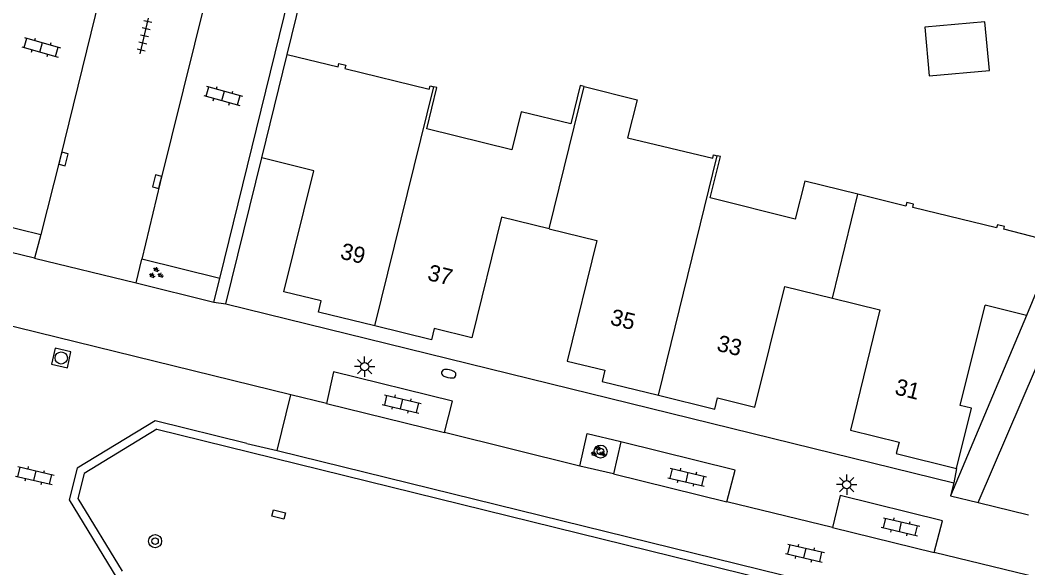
# Model space of a CAD drawing. Extents: x 125000 to 129004, y 397500 to 399008.
# Drawn here: x 126436.9 to 126498.7, y 398250.5 to 398284.1 of the extents above; entities that cross this region are included whole.
import ezdxf

# ---------------------------------------------------------------- set-up
doc = ezdxf.new("R2010")
doc.units = 0
for name, color, linetype in [('gg-afsc-hekwerk', 7, 'Continuous'), ('gg-anno-huisnummerreeks BGT', 7, 'Continuous'), ('gg-bbg-hoofdgebouw', 7, 'Continuous'), ('gg-bbg-luifel en loopbrug', 7, 'Continuous'), ('gg-bbg-tussenscheiding', 7, 'Continuous'), ('gg-knt-verharding', 7, 'Continuous'), ('gg-knt-verharding nz', 7, 'Continuous'), ('gt-grn-groengrens', 7, 'Continuous'), ('gt-grn-vlakafsluiter', 7, 'Continuous'), ('gt-grn-weggrens', 7, 'Continuous'), ('gt-symb-boom', 7, 'Continuous'), ('gt-symb-brandkraan', 7, 'Continuous'), ('gt-symb-groenvak', 7, 'Continuous'), ('gt-symb-klinker verharding', 7, 'Continuous'), ('gt-symb-kolk', 7, 'Continuous'), ('gt-symb-kolk center center', 7, 'Continuous'), ('gt-symb-lichtmast', 7, 'Continuous'), ('gt-symb-rioolschacht', 7, 'Continuous'), ('gt-symb-tegel verharding', 7, 'Continuous')]:
    doc.layers.add(name, color=color, linetype=linetype)

# ---------------------------------------------------------------- blocks, each defined once
blk = doc.blocks.new('gt0-KOLK')
at = {"layer": 'gt-symb-kolk'}
blk.add_lwpolyline([(0, 0), (0.375, 0), (0.375, 0.4), (-0.375, 0.4), (-0.375, 0), (0, 0)], dxfattribs=at)
blk = doc.blocks.new('gt0-KL1')
at = {"layer": 'gt-symb-klinker verharding'}
for p, q in [((-1.15, 0.3), (1.15, 0.3)), ((-1, -0.3), (-1, 0.3)), ((-0.5, 0.3), (-0.5, 0.45)), ((0, -0.3), (0, 0.3)), ((0.5, 0.3), (0.5, 0.45)), ((1, -0.3), (1, 0.3)), ((-1.15, -0.3), (1.15, -0.3)), ((-0.5, -0.45), (-0.5, -0.3)), ((0.5, -0.45), (0.5, -0.3))]:
    blk.add_line(p, q, dxfattribs=at)
blk = doc.blocks.new('gt0-TEG1')
at = {"layer": 'gt-symb-tegel verharding'}
for p, q in [((-1.125, 0), (1.125, 0)), ((-0.9, -0.25), (-0.9, 0.25)), ((-0.45, -0.25), (-0.45, 0.25)), ((0, -0.25), (0, 0.25)), ((0.45, -0.25), (0.45, 0.25)), ((0.9, -0.25), (0.9, 0.25))]:
    blk.add_line(p, q, dxfattribs=at)
blk = doc.blocks.new('gt0-LMAST')
at = {"layer": 'gt-symb-lichtmast'}
for p, q in [((-0.005, 0.246), (-0.005, 0.621)), ((-0.182, 0.173), (-0.447, 0.438)), ((0.172, 0.173), (0.437, 0.438)), ((-0.255, -0.004), (-0.63, -0.004)), ((-0.182, -0.181), (-0.447, -0.446)), ((-0.005, -0.254), (-0.005, -0.629)), ((0.437, -0.446), (0.172, -0.181)), ((0.245, -0.004), (0.62, -0.004))]:
    blk.add_line(p, q, dxfattribs=at)
blk.add_circle((-0.005, -0.004), 0.25, dxfattribs=at)
blk = doc.blocks.new('gt0-RS')
at = {"layer": 'gt-symb-rioolschacht'}
blk.add_lwpolyline([(-0.5, -0.5), (0.5, -0.5), (0.5, 0.5), (-0.5, 0.5)], close=True, dxfattribs=at)
blk.add_circle((0, 0), 0.375, dxfattribs=at)
blk = doc.blocks.new('gt0-GRVAK')
at = {"layer": 'gt-symb-groenvak'}
for p, q in [((-0.11, 0.189), (-0.228, 0.24)), ((-0.182, 0.153), (0.088, 0.153)), ((-0.091, 0.211), (-0.156, 0.322)), ((-0.047, 0.214), (-0.047, 0.393)), ((-0.004, 0.211), (0.061, 0.322)), ((0.015, 0.189), (0.133, 0.24)), ((0.262, -0.052), (0.197, 0.059)), ((0.305, -0.049), (0.305, 0.13)), ((0.349, -0.052), (0.414, 0.059)), ((-0.245, -0.228), (-0.363, -0.177)), ((-0.318, -0.264), (-0.047, -0.264)), ((-0.226, -0.206), (-0.291, -0.095)), ((-0.183, -0.203), (-0.183, -0.024)), ((-0.139, -0.206), (-0.074, -0.095)), ((-0.12, -0.228), (-0.002, -0.177)), ((0.243, -0.074), (0.125, -0.023)), ((0.17, -0.11), (0.441, -0.11)), ((0.368, -0.074), (0.486, -0.023))]:
    blk.add_line(p, q, dxfattribs=at)
blk = doc.blocks.new('gt0-BOOM')
at = {"layer": 'gt-symb-boom'}
for radius in [0.4, 0.2]:
    blk.add_circle((0, 0), radius, dxfattribs=at)
blk = doc.blocks.new('gt0-BR')
at = {"layer": 'gt-symb-brandkraan'}
for centre, radius, start, end in [((-0.244, 0), 0.206, 107.56694, 252.43307), ((0.599, -2.664), 3, 106.89205, 107.56694), ((0, -0.691), 0.938, 73.10799, 106.89205), ((-0.599, -2.664), 3, 72.43309, 73.10799), ((0.244, 0), 0.206, 287.56695, 72.43309), ((0.599, 2.664), 3, 252.43307, 253.10797), ((0, 0.691), 0.938, 253.10797, 286.89206), ((-0.599, 2.664), 3, 286.89206, 287.56695)]:
    blk.add_arc(centre, radius, start, end, dxfattribs=at)
blk = doc.blocks.new('gt0-KOLKCC')
at = {"layer": 'gt-symb-kolk center center'}
blk.add_lwpolyline([(-0.375, 0.2), (0.375, 0.2), (0.375, -0.2), (-0.375, -0.2)], close=True, dxfattribs=at)

msp = doc.modelspace()

# ---------------------------------------------------------------- linework, layer by layer
at = {"layer": 'gg-afsc-hekwerk'}
for p, q in [((126453.313, 398281.96), (126456.765, 398296.196)), ((126449.546, 398266.657), (126451.747, 398275.607))]:
    msp.add_line(p, q, dxfattribs=at)
at = {"layer": 'gg-bbg-hoofdgebouw'}
for p, q in [((126451.747, 398275.607), (126453.313, 398281.96)), ((126500.491, 398270.409), (126498.644, 398265.954)), ((126498.644, 398265.954), (126496.104, 398266.587))]:
    msp.add_line(p, q, dxfattribs=at)
for points in [[(126453.313, 398281.96), (126456.429, 398281.197), (126456.476, 398281.403), (126456.894, 398281.301), (126456.842, 398281.087), (126462.018, 398279.823), (126462.068, 398280.027), (126462.299, 398279.97)], [(126471.513, 398279.992), (126471.275, 398280.052), (126470.709, 398277.709), (126467.653, 398278.431), (126467.085, 398276.116), (126461.864, 398277.397), (126462.484, 398279.925), (126462.299, 398279.97)], [(126471.513, 398279.992), (126474.767, 398279.165), (126474.176, 398276.839), (126479.407, 398275.591), (126479.453, 398275.806), (126479.676, 398275.75)], [(126458.687, 398265.311), (126455.227, 398266.163), (126455.394, 398266.843), (126453.104, 398267.407), (126454.931, 398274.823), (126451.747, 398275.607)], [(126488.3, 398273.389), (126485.048, 398274.192), (126484.464, 398271.854), (126479.237, 398273.158), (126479.872, 398275.701), (126479.676, 398275.75)], [(126497.301, 398271.406), (126496.869, 398271.513), (126496.802, 398271.321), (126491.668, 398272.564), (126491.721, 398272.778), (126491.303, 398272.881), (126491.256, 398272.659), (126488.3, 398273.389)], [(126469.368, 398271.258), (126466.439, 398271.978), (126464.621, 398264.574), (126462.316, 398265.142), (126462.147, 398264.458), (126458.687, 398265.311)], [(126469.368, 398271.258), (126472.296, 398270.539), (126470.483, 398263.155), (126472.78, 398262.591), (126472.614, 398261.912), (126476.07, 398261.063)], [(126500.491, 398270.409), (126497.25, 398271.233), (126497.301, 398271.406)], [(126476.07, 398261.063), (126479.525, 398260.215), (126479.694, 398260.899), (126481.995, 398260.331), (126483.821, 398267.731), (126486.742, 398267.016)], [(126486.742, 398267.016), (126489.662, 398266.302), (126487.855, 398258.917), (126490.83, 398258.178), (126490.66, 398257.493), (126494.364, 398256.573)], [(126494.364, 398256.573), (126495.276, 398260.264), (126494.587, 398260.434), (126496.104, 398266.587)]]:
    msp.add_lwpolyline(points, dxfattribs=at)
at = {"layer": 'gg-bbg-luifel en loopbrug'}
msp.add_lwpolyline([(126496.097, 398283.966), (126492.406, 398283.624), (126492.682, 398280.637), (126496.373, 398280.979), (126496.097, 398283.966)], dxfattribs=at)
at = {"layer": 'gg-bbg-tussenscheiding'}
for p, q in [((126458.687, 398265.311), (126462.299, 398279.97)), ((126469.368, 398271.258), (126471.513, 398279.992)), ((126476.07, 398261.063), (126479.676, 398275.75)), ((126486.742, 398267.016), (126488.3, 398273.389))]:
    msp.add_line(p, q, dxfattribs=at)
at = {"layer": 'gg-knt-verharding'}
for p, q in [((126449.168, 398268.225), (126454.411, 398289.541)), ((126433.403, 398272.088), (126438.194, 398270.92)), ((126437.802, 398269.467), (126433.053, 398270.635)), ((126438.194, 398270.92), (126437.802, 398269.467)), ((126444.042, 398267.942), (126444.383, 398269.402)), ((126449.168, 398268.225), (126444.383, 398269.402)), ((126448.815, 398266.759), (126449.168, 398268.225)), ((126444.042, 398267.942), (126448.815, 398266.759)), ((126449.546, 398266.657), (126494.185, 398255.695)), ((126452.686, 398257.681), (126453.519, 398261.075)), ((126455.709, 398260.557), (126453.519, 398261.075)), ((126445.314, 398258.981), (126495.681, 398246.581)), ((126471.252, 398256.72), (126462.943, 398258.778)), ((126450.839, 398258.09), (126452.686, 398257.681)), ((126452.686, 398257.681), (126495.883, 398247.046)), ((126473.76, 398258.197), (126473.318, 398256.231)), ((126473.318, 398256.231), (126471.252, 398256.72)), ((126494.185, 398255.695), (126493.981, 398254.892)), ((126486.739, 398252.957), (126480.259, 398254.519)), ((126493.981, 398254.892), (126495.687, 398254.475)), ((126495.687, 398254.475), (126498.762, 398253.723)), ((126514.473, 398246.188), (126492.984, 398251.418))]:
    msp.add_line(p, q, dxfattribs=at)
for points in [[(126443.431, 398292.209), (126442.886, 398289.866), (126439.387, 398275.595), (126438.194, 398270.92)], [(126449.647, 398290.737), (126449.023, 398288.291), (126445.519, 398274.105), (126444.383, 398269.402)], [(126453.519, 398261.075), (126425.974, 398267.855), (126424.139, 398268.27)], [(126462.943, 398258.778), (126463.436, 398260.705), (126456.152, 398262.499), (126455.709, 398260.557)], [(126450.839, 398258.09), (126445.199, 398259.496), (126440.415, 398256.59), (126439.931, 398254.639), (126442.848, 398249.844), (126448.667, 398248.429), (126450.518, 398247.955)], [(126445.314, 398258.981), (126440.851, 398256.27), (126440.466, 398254.721), (126443.174, 398250.27)], [(126471.252, 398256.72), (126471.706, 398258.711), (126473.767, 398258.217), (126473.76, 398258.197)], [(126480.259, 398254.519), (126480.771, 398256.463), (126473.76, 398258.197)], [(126492.984, 398251.418), (126493.489, 398253.352), (126487.213, 398254.904), (126486.739, 398252.957)]]:
    msp.add_lwpolyline(points, dxfattribs=at)
at = {"layer": 'gg-knt-verharding nz'}
for p, q in [((126455.709, 398260.557), (126462.943, 398258.778)), ((126473.318, 398256.231), (126480.259, 398254.519)), ((126486.739, 398252.957), (126492.984, 398251.418))]:
    msp.add_line(p, q, dxfattribs=at)
at = {"layer": 'gt-grn-groengrens'}
for p, q in [((126495.687, 398254.475), (126508.224, 398283.734)), ((126498.644, 398265.954), (126493.981, 398254.892))]:
    msp.add_line(p, q, dxfattribs=at)
at = {"layer": 'gt-grn-vlakafsluiter'}
msp.add_line((126494.364, 398256.573), (126494.185, 398255.695), dxfattribs=at)
at = {"layer": 'gt-grn-weggrens'}
for p, q in [((126437.802, 398269.467), (126444.042, 398267.942)), ((126448.815, 398266.759), (126449.546, 398266.657))]:
    msp.add_line(p, q, dxfattribs=at)

# ---------------------------------------------------------------- block references
at = {"layer": 'gt-symb-boom'}
for p in [(126472.525, 398257.604), (126445.201, 398252.112)]:
    msp.add_blockref('gt0-BOOM', p, dxfattribs=at)
at = {"layer": 'gt-symb-brandkraan', "rotation": 167.22875743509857}
msp.add_blockref('gt0-BR', (126463.214, 398262.38), dxfattribs=at)
at = {"layer": 'gt-symb-groenvak'}
for p, rotation in [((126445.253, 398268.529), -15.787947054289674), ((126472.35, 398257.593), -15.7172524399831)]:
    msp.add_blockref('gt0-GRVAK', p, dxfattribs=dict(at, rotation=rotation))
at = {"layer": 'gt-symb-klinker verharding'}
for p, rotation in [((126438.223, 398282.393), -15.717252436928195), ((126449.376, 398279.417), -15.71725244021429), ((126460.328, 398260.522), -13.187994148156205), ((126437.831, 398256.13), -13.174926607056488), ((126477.836, 398256.032), -13.174926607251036), ((126490.92, 398252.996), -13.187994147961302), ((126485.061, 398251.381), -13.174926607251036)]:
    msp.add_blockref('gt0-KL1', p, dxfattribs=dict(at, rotation=rotation))
at = {"layer": 'gt-symb-kolk'}
for p, rotation in [((126439.387, 398275.595), -103.77214543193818), ((126445.519, 398274.105), 76.1165819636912)]:
    msp.add_blockref('gt0-KOLK', p, dxfattribs=dict(at, rotation=rotation))
at = {"layer": 'gt-symb-kolk center center', "rotation": -13.355340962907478}
msp.add_blockref('gt0-KOLKCC', (126452.782, 398253.748), dxfattribs=at)
at = {"layer": 'gt-symb-lichtmast'}
for p in [(126458.06, 398262.816), (126487.626, 398255.582)]:
    msp.add_blockref('gt0-LMAST', p, dxfattribs=at)
at = {"layer": 'gt-symb-rioolschacht', "rotation": -12.715336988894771}
msp.add_blockref('gt0-RS', (126439.446, 398263.344), dxfattribs=at)
at = {"layer": 'gt-symb-tegel verharding', "rotation": 76.76931683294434}
msp.add_blockref('gt0-TEG1', (126444.547, 398283.091), dxfattribs=at)

# ---------------------------------------------------------------- texts
at = {"layer": 'gg-anno-huisnummerreeks BGT'}
for s, rotation, p in [('39', 346.2, (126456.505, 398269.451)), ('37', 346.2, (126461.858, 398268.132)), ('35', 346.2, (126473.062, 398265.405)), ('33', 346.2, (126479.597, 398263.801)), ('31', 346.1, (126490.515, 398261.129))]:
    msp.add_text(s, height=1, rotation=rotation, dxfattribs=at).set_placement(p)

doc.saveas('drawing.dxf')
